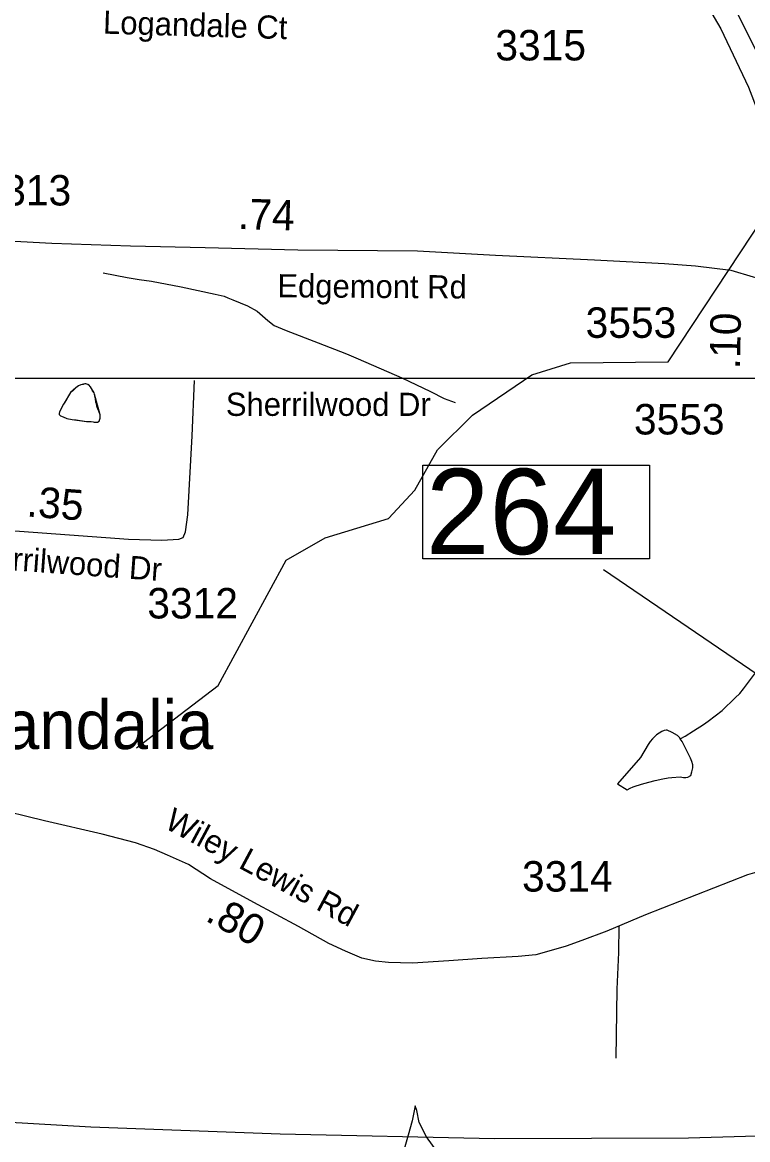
# Model space of a CAD drawing. Extents: x 1662474 to 1856135, y 779280 to 917889.
# Drawn here: x 1770966 to 1773941, y 823464 to 828048 of the extents above; entities that cross this region are included whole.
import ezdxf

# ---------------------------------------------------------------- set-up
doc = ezdxf.new("R2010")
doc.units = 0
for name, color, linetype in [('Exist Civil Demographics Community Label', 7, 'Continuous'), ('Exist Hydrographic Misc Water Feature', 7, 'Continuous'), ('Exist Hydrographic Pond Under 1500 Sq Ft', 7, 'Continuous'), ('Exist Road Non-System Type 51', 7, 'Continuous'), ('Exist Road Non-System Type 51 Label', 7, 'Continuous'), ('Exist Road Primary US Divided Attributed', 7, 'Continuous'), ('Exist Road Primary US Mileage Hundredths English Label', 7, 'Continuous'), ('Exist Road Secondary Mileage Hundredths English Label', 7, 'Continuous'), ('Exist Road Secondary Mileage Tenths English Label', 7, 'Continuous'), ('Exist Road Secondary Structure Standard Bridge Number Label', 7, 'Continuous'), ('Exist Road Secondary Type 51 Attributed', 7, 'Continuous'), ('Exist Road Secondary Type 51 Label', 7, 'Continuous'), ('Exist Road Secondary Type 51 Number Label', 7, 'Continuous'), ('Exist Utilities Electrical Transmission Line', 7, 'Continuous'), ('Map Preparation Inset Cut Line', 7, 'Continuous')]:
    doc.layers.add(name, color=color, linetype=linetype)

msp = doc.modelspace()

# ---------------------------------------------------------------- linework, layer by layer
at = {"layer": 'Exist Hydrographic Misc Water Feature'}
for points in [[(1771434.3, 825072.1), (1771769.3, 825327.8), (1772048.2, 825840.7), (1772207.3, 825932.7), (1772467.3, 826012.7), (1772576.2, 826128.6), (1772669.3, 826294.2), (1772812.2, 826435.7), (1773055.2, 826601.3), (1773214.3, 826650.7), (1773614.2, 826655.6), (1774205.2, 827549.5), (1774406.3, 827663.6), (1775242.3, 828017.4), (1776187.2, 828451.1), (1776404.3, 828482.7), (1776662.3, 828444.7), (1776871.2, 828469.9), (1777272.3, 828616)], [(1771297.7, 827019.9), (1771395.5, 827001.1), (1771445.6, 826992.7), (1771495.4, 826986.4), (1771617.4, 826963.3), (1771757, 826932.2), (1771793.1, 826923.8), (1771808.9, 826917.7), (1771829, 826909.5), (1771888.7, 826885), (1771928.7, 826862.7), (1771940.6, 826852.6), (1771972.1, 826824.3), (1771998.2, 826804.2), (1772048, 826783.7), (1772179.6, 826732.7), (1772295.3, 826687.7), (1772343.1, 826667.3), (1772522.5, 826589.8), (1772640.2, 826532.9), (1772695.8, 826504.4), (1772741.7, 826488)], [(1771163.6, 826528.9), (1771147.4, 826501), (1771137.4, 826485.1), (1771135.1, 826481.2), (1771131.2, 826473.2), (1771127.1, 826465.2), (1771118.9, 826449.2), (1771116.9, 826443.3), (1771116.9, 826439.3), (1771122.8, 826433.3), (1771132.9, 826429.2), (1771148.9, 826423.1), (1771170.8, 826418.8), (1771186.8, 826416.6), (1771228.6, 826410.3), (1771240.7, 826410.3), (1771248.7, 826410.2), (1771256.7, 826408.2), (1771260.8, 826408.1), (1771268.8, 826408), (1771274.8, 826408), (1771280.7, 826411.9), (1771282.8, 826415.9), (1771284.8, 826423.9), (1771284.8, 826429.9), (1771285, 826437.9), (1771279.1, 826452), (1771275.2, 826462), (1771273.3, 826468), (1771269.4, 826482.1), (1771267.4, 826490.1), (1771265.5, 826504), (1771263.7, 826514.1), (1771261.6, 826522.1), (1771259.8, 826528.2), (1771253.6, 826536.2), (1771249.9, 826544.2), (1771245.8, 826552.2), (1771239.9, 826558.3), (1771233.9, 826562.3), (1771226, 826564.4), (1771222.1, 826564.5), (1771215.9, 826562.5), (1771206.1, 826560.6), (1771195.8, 826556.7), (1771185.8, 826548.7), (1771171.8, 826534.9), (1771163.6, 826528.9)], [(1771163.6, 826528.9), (1771137.4, 826485.1), (1771135.1, 826481.2), (1771118.9, 826449.2), (1771116.9, 826443.3), (1771116.9, 826439.3), (1771122.8, 826433.3), (1771132.9, 826429.2), (1771148.9, 826423.1), (1771170.8, 826418.8), (1771228.6, 826410.3), (1771256.7, 826408.2), (1771260.8, 826408.1), (1771274.8, 826408), (1771280.7, 826411.9), (1771282.8, 826415.9), (1771284.8, 826423.9), (1771285, 826437.9), (1771261.6, 826522.1), (1771259.8, 826528.2), (1771245.8, 826552.2), (1771238.1, 826560.3), (1771233.9, 826562.3), (1771226, 826564.4), (1771222.1, 826564.5), (1771206.1, 826560.6), (1771195.8, 826556.7), (1771185.8, 826548.7), (1771163.6, 826528.9)], [(1773664.6, 825108.1), (1773684.7, 825119.9), (1773719, 825141.6), (1773759.2, 825167.3), (1773779.3, 825181.1), (1773835.7, 825224.6), (1773890.2, 825276.2), (1773908.2, 825294.1), (1773924.4, 825313.9), (1773973, 825379.5)]]:
    msp.add_lwpolyline(points, dxfattribs=at)
at = {"layer": 'Exist Hydrographic Pond Under 1500 Sq Ft'}
for points in [[(1773664.6, 825108.1), (1773662.8, 825112.1), (1773652.7, 825122.1), (1773630.8, 825134.3), (1773611.1, 825144.5), (1773607, 825144.6), (1773598.8, 825142.6), (1773589, 825138.7), (1773566.8, 825124.8), (1773550.6, 825109), (1773540.6, 825097.1), (1773532.4, 825085.1), (1773502, 825031.3), (1773407.1, 824924.1), (1773446.9, 824899.7), (1773459, 824905.7), (1773471.1, 824911.6), (1773483, 824915.5), (1773515.2, 824925.2), (1773561.3, 824936.9), (1773593.3, 824944.6), (1773615.4, 824948.4), (1773629.4, 824950.3), (1773663.4, 824952), (1773677.3, 824949.9), (1773687.4, 824949.8), (1773695.4, 824951.8), (1773707.5, 824957.7), (1773711.6, 824973.6), (1773715.7, 824989.6), (1773715.7, 825001.6), (1773712, 825015.6), (1773706.1, 825029.7), (1773694.4, 825053.8), (1773672.6, 825098), (1773664.6, 825108.1)], [(1772678.8, 823266.5), (1772685.3, 823367.7), (1772665.7, 823416.7), (1772623.2, 823475.5), (1772593.8, 823534.3), (1772584, 823583.2), (1772577.5, 823602.8), (1772564.4, 823540.8), (1772548.1, 823482), (1772522, 823390.6), (1772502.4, 823358), (1772492.6, 823312.2), (1772489.3, 823260), (1772499.1, 823220.8), (1772499.1, 823181.6), (1772499.1, 823162), (1772525.2, 823152.3), (1772600.4, 823204.5), (1772646.1, 823227.3), (1772678.8, 823266.5)]]:
    msp.add_lwpolyline(points, dxfattribs=at)
at = {"layer": 'Exist Road Non-System Type 51'}
msp.add_lwpolyline([(1773411.9, 824341.5), (1773411.6, 824231.5), (1773404.4, 824081.7), (1773399.6, 823799)], dxfattribs=at)
at = {"layer": 'Exist Road Primary US Divided Attributed'}
for points in [[(1774336.5, 826912.6), (1774246.5, 827190), (1774083.1, 827680.6), (1773998.3, 827887.2), (1773889.1, 828104.8), (1773797.6, 828258.3), (1773751.9, 828332), (1773631.3, 828498.8), (1773498.8, 828652.2), (1773247.3, 828914.9), (1773121.1, 829042.5), (1772940.4, 829226.9), (1772536.1, 829626.8), (1772387.8, 829783.9), (1772303, 829874.6), (1772255.8, 829935.9)], [(1772208, 829864.7), (1772236.6, 829813.4), (1772322.9, 829718.2), (1772481.5, 829555.9), (1772768.5, 829263.8), (1773206, 828827.1), (1773317.4, 828713.4), (1773461.2, 828555.6), (1773563, 828435.3), (1773706.9, 828234.7), (1773830.8, 828021.5), (1773943.8, 827782.4), (1774013.8, 827599.5), (1774232.5, 826936.2)]]:
    msp.add_lwpolyline(points, dxfattribs=at)
at = {"layer": 'Exist Road Secondary Structure Standard Bridge Number Label'}
msp.add_line((1774857, 824773.4), (1773350.1, 825801.1), dxfattribs=at)
msp.add_lwpolyline([(1772608.8, 826230.4), (1773537.8, 826230.4), (1773537.8, 825846.3), (1772608.8, 825846.3)], close=True, dxfattribs=at)
at = {"layer": 'Exist Road Secondary Type 51 Attributed'}
for points in [[(1770488.6, 827168.9), (1770639.8, 827164.5), (1770831.3, 827155.6), (1771086.2, 827142.3), (1771408.9, 827130.5), (1771716.2, 827123.9), (1772095.8, 827114.3), (1772586.4, 827109.7), (1772906.5, 827092.9), (1773313, 827073), (1773599.3, 827059), (1773726.9, 827048.7), (1773872.2, 827030.4), (1773963.3, 827003.7), (1774018.7, 826991.1)], [(1770437.3, 825990.1), (1770859.6, 825967.2), (1771401.1, 825927.1), (1771538.1, 825923.8), (1771608.3, 825927.1), (1771625, 825933.8), (1771635.1, 825957.2), (1771645.1, 826027.4), (1771661.8, 826351.4), (1771671.8, 826578.6)], [(1774026.6, 824574.8), (1773939.8, 824550.7), (1773522.1, 824386.5), (1773362.7, 824319.4), (1773261.3, 824281.5), (1773197.1, 824257.4), (1773125.6, 824237.7), (1773071.6, 824221.7), (1772999.7, 824215.1), (1772850.4, 824207.8), (1772714.6, 824197.6), (1772566.4, 824188.1), (1772467.2, 824190.3), (1772413.9, 824196.1), (1772357.7, 824209.3), (1772291, 824237), (1772223.1, 824269.1), (1772098.4, 824339.1), (1771916, 824436.9), (1771737.2, 824534.6), (1771646.8, 824593), (1771560.7, 824630.9), (1771507.8, 824654.3), (1771429.7, 824682), (1771293.7, 824717), (1771056.5, 824772.5), (1770832.9, 824826.5)]]:
    msp.add_lwpolyline(points, dxfattribs=at)
at = {"layer": 'Exist Utilities Electrical Transmission Line'}
msp.add_lwpolyline([(1785540.2, 826481.7), (1784941.5, 826271), (1783848.7, 825938.5), (1782808.5, 825599), (1781814, 825258.8), (1780966.2, 824972.3), (1779898, 824638.8), (1779256.3, 824429), (1778616.1, 824226.9), (1778259.3, 824130.1), (1777840.4, 823981.4), (1777157, 823735.4), (1776714.1, 823568.2), (1776593.9, 823534.8), (1776008, 823514.3), (1775172.1, 823503.4), (1774494.2, 823493.6), (1773698.4, 823470.5), (1772902.4, 823467.3), (1772022.8, 823486.6), (1771247.2, 823515.2), (1770563.3, 823555.4)], dxfattribs=at)
at = {"layer": 'Map Preparation Inset Cut Line'}
for points in [[(1731035.7, 826588.1), (1793585.1, 826588.1), (1793585.1, 870408.9), (1731035.7, 870408.9)], [(1793585.1, 782767.4), (1731035.7, 782767.4), (1731035.7, 826588.1), (1793585.1, 826588.1)]]:
    msp.add_lwpolyline(points, close=True, dxfattribs=at)

# ---------------------------------------------------------------- texts
at = {"layer": 'Exist Civil Demographics Community Label'}
msp.add_text('Vandalia', height=200, dxfattribs=at).set_placement((1770708.4, 825066.3))
at = {"layer": 'Exist Road Non-System Type 51 Label'}
msp.add_text('Sherrilwood Dr', height=95, dxfattribs=at).set_placement((1771800.7, 826433.2))
at = {"layer": 'Exist Road Primary US Mileage Hundredths English Label'}
msp.add_text('.10', height=125, rotation=88.9584, dxfattribs=at).set_placement((1773909.3, 826623.6))
at = {"layer": 'Exist Road Secondary Mileage Hundredths English Label'}
msp.add_text('.35', height=125, rotation=355.7657, dxfattribs=at).set_placement((1770981.1, 826020.9))
at = {"layer": 'Exist Road Secondary Mileage Tenths English Label'}
for s, rotation, p in [('.74', 358.2716, (1771849, 827200.1)), ('.80', 331.2632, (1771711.7, 824364.9))]:
    msp.add_text(s, height=125, rotation=rotation, dxfattribs=at).set_placement(p)
at = {"layer": 'Exist Road Secondary Structure Standard Bridge Number Label'}
msp.add_text('264', height=350, dxfattribs=at).set_placement((1772621.4, 825866.1))
at = {"layer": 'Exist Road Secondary Type 51 Label'}
for s, rotation, p in [('Logandale Ct', 358.2675, (1771295.9, 828001.4)), ('Edgemont Rd', 359.6318, (1772011.7, 826919.7)), ('Sherrilwood Dr', 355.8789, (1770696.6, 825816)), ('Wiley Lewis Rd', 331.74, (1771543.7, 824745.2))]:
    msp.add_text(s, height=95, rotation=rotation, dxfattribs=at).set_placement(p)
at = {"layer": 'Exist Road Secondary Type 51 Number Label'}
for s, p in [('3315', (1772906, 827891.4)), ('3313', (1770794.4, 827296.4)), ('3553', (1773276.3, 826753.4)), ('3553', (1773474.5, 826357)), ('3312', (1771478.5, 825602.2)), ('3314', (1773015.4, 824481.8))]:
    msp.add_text(s, height=125, dxfattribs=at).set_placement(p)

doc.saveas('drawing.dxf')
